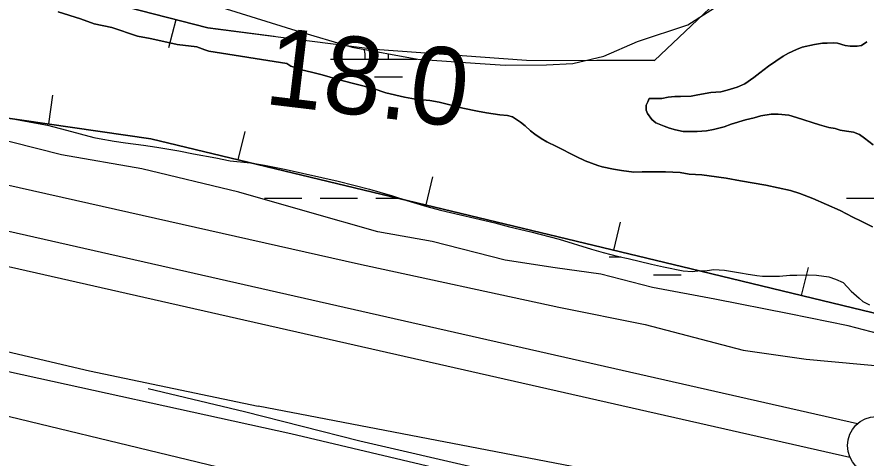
# Model space of a CAD drawing. Extents: x 3445503 to 3483459, y 540493 to 566012.
# Drawn here: x 3466724 to 3467456, y 547752 to 548133 of the extents above; entities that cross this region are included whole.
import ezdxf

# ---------------------------------------------------------------- set-up
doc = ezdxf.new("R2010")
doc.units = 0
for name, color, linetype in [('V-BORW-LINE', 7, 'Continuous'), ('V-LEVE-TOET', 7, 'Continuous'), ('V-RIVR-RANG', 7, 'Continuous'), ('V-ROAD-CNTR', 7, 'Continuous'), ('V-SITE-VEGE', 7, 'Continuous'), ('V-SURV-LINE', 7, 'Continuous'), ('V-TOPO-SHOR', 7, 'Continuous'), ('V-WETL-SWMP', 7, 'Continuous')]:
    doc.layers.add(name, color=color, linetype=linetype)

msp = doc.modelspace()

# ---------------------------------------------------------------- linework, layer by layer
at = {"layer": 'V-BORW-LINE'}
for p, q in [((3466860.67, 548130.63), (3466854.45, 548106.42)), ((3466751.18, 548040.66), (3466754.76, 548065.4)), ((3466914.71, 548009.74), (3466920.56, 548034.05)), ((3467076.67, 547970.72), (3467082.53, 547995.02)), ((3467238.64, 547931.69), (3467244.49, 547955.99)), ((3467400.58, 547892.57), (3467406.46, 547916.87))]:
    msp.add_line(p, q, dxfattribs=at)
for points in [[(3468438.64, 548457.13), (3468325.16, 548391.76), (3468308.19, 548374.85), (3468127.69, 548173.83), (3467880.55, 548016.83), (3467765.45, 547928.77), (3467664.22, 547914.14), (3467531.26, 547860.94), (3467305.33, 547915.62), (3466839.35, 548027.9), (3466570.66, 548066.77), (3466392.05, 548115.36), (3466352.92, 548153.05), (3466377.25, 548229.95), (3466448.28, 548236.57), (3466888.5, 548123.48), (3467032.37, 548105.24), (3467163.25, 548095.66), (3467273.73, 548095.38), (3467363.81, 548180.97), (3467464.68, 548395.31), (3467500.46, 548530.34)], [(3467500.46, 548530.34), (3467464.68, 548395.31), (3467363.81, 548180.97), (3467273.73, 548095.38), (3467223.88, 548095.51)], [(3466945.74, 548116.22), (3466888.5, 548123.48), (3466448.28, 548236.57), (3466377.25, 548229.95), (3466352.92, 548153.05), (3466392.05, 548115.36), (3466570.66, 548066.77), (3466839.35, 548027.9), (3467305.33, 547915.62), (3467531.26, 547860.94), (3467664.22, 547914.14), (3467765.45, 547928.77), (3467880.55, 548016.83), (3468127.69, 548173.83), (3468308.19, 548374.85), (3468325.16, 548391.76), (3468438.64, 548457.13)]]:
    msp.add_lwpolyline(points, dxfattribs=at)
at = {"layer": 'V-LEVE-TOET'}
for p, q in [((3467191.13, 547882.55), (3467265.57, 547867.42)), ((3467264.42, 547733.21), (3466931.91, 547797.1))]:
    msp.add_line(p, q, dxfattribs=at)
for points in [[(3463625.4, 548510.52), (3463879.45, 548460.48), (3464283.97, 548384.2), (3464566.68, 548329.04), (3464919.1, 548257.15), (3465255.26, 548180.67), (3465666.34, 548084.21), (3466046.8, 547998.09), (3466168.63, 547968.5), (3466187.53, 547962.05), (3466198.64, 547960.73), (3466216.23, 547956.22), (3466231.87, 547950.41), (3466440.99, 547902.19), (3466456.62, 547900.94), (3466471.09, 547904.07), (3466495.82, 547905.44), (3466511.47, 547899.63), (3466526.46, 547894.46), (3466580.54, 547875.74), (3466786.41, 547827.52), (3466931.91, 547797.1)], [(3466239.94, 548099.01), (3466255.55, 548099.06), (3466271.79, 548101.05), (3466281.46, 548101.58), (3466296.43, 548098.38), (3466304.25, 548091.9), (3466314.67, 548082.83), (3466329.01, 548070.52), (3466353.74, 548060.19), (3466439.59, 548048.74), (3466667.91, 547998.7), (3467018.53, 547919.77), (3467191.13, 547882.55)], [(3467265.57, 547867.42), (3467350.34, 547845.49), (3467404.65, 547837.53), (3467476.39, 547830.99), (3467540.26, 547839.24), (3467631.14, 547861.28), (3467757.43, 547897.15), (3467814.82, 547907.94), (3467904.01, 547898.96), (3468000.4, 547878.41), (3468125.85, 547856.81), (3468284.94, 547829.01), (3468425.95, 547799.77), (3468561.75, 547776.95)]]:
    msp.add_lwpolyline(points, dxfattribs=at)
at = {"layer": 'V-ROAD-CNTR'}
msp.add_lwpolyline([(3467429.27, 547661.99), (3466959.96, 547773.27), (3466692.46, 547831.73), (3466423.75, 547891.6), (3466048.95, 547982.59), (3465661.75, 548072.47), (3465278.62, 548161.45), (3464962.53, 548231.94), (3464746.47, 548279.35), (3464560.38, 548315.91), (3464262.6, 548372.56), (3464037.77, 548415.32), (3463794.35, 548459.28)], dxfattribs=at)
at = {"layer": 'V-SITE-VEGE'}
for points in [[(3466759.25, 548137.49), (3466778.51, 548131.24), (3466790.47, 548127.14), (3466805.51, 548123.95), (3466827.65, 548116.39), (3466838.71, 548114.27), (3466855.52, 548110.65), (3466861.94, 548109.15), (3466878.96, 548107.08), (3466885.82, 548104.49), (3466889.36, 548103.41), (3466956.58, 548092.68), (3466960.13, 548090.5), (3466969.21, 548087.26), (3466977.84, 548085.34), (3466986.91, 548082.99), (3467002.84, 548078.47), (3467031.17, 548071.19), (3467042.01, 548067.52), (3467057.95, 548063.68), (3467067.67, 548061.99), (3467079.83, 548060.98), (3467088.01, 548059.5), (3467108.37, 548054.36), (3467120.97, 548051.81), (3467128.71, 548050.32), (3467140.21, 548048.65)], [(3467418.62, 548110.26), (3467422.59, 548110.29), (3467428.11, 548110.55), (3467431.64, 548110.36), (3467438.28, 548108.43), (3467442.48, 548107.8), (3467448.67, 548107.85), (3467452.42, 548108.32), (3467456.81, 548111.45)], [(3467462.37, 548022.5), (3467454.82, 548028.4), (3467450.6, 548031.46), (3467445.5, 548033.62), (3467439.31, 548034.46), (3467434.01, 548035.3), (3467429.58, 548036.59), (3467424.27, 548037.65), (3467416.08, 548039.8), (3467396.38, 548046.27), (3467389.74, 548048.2), (3467380.46, 548049.23), (3467374.5, 548048.96), (3467365.45, 548047.57), (3467359.73, 548045.97), (3467352.23, 548044.15), (3467339.9, 548040.52), (3467333.95, 548038.26), (3467324.7, 548035.76), (3467318.74, 548034.83), (3467310.58, 548034.1), (3467298.43, 548034.01), (3467291.8, 548035.5), (3467286.71, 548037), (3467282.05, 548038.73), (3467274.97, 548041.55), (3467271.41, 548044.61), (3467267.61, 548049.66), (3467266.49, 548052.52), (3467266.68, 548056.72), (3467267.98, 548059.6), (3467269.06, 548062.48), (3467280.1, 548062.57), (3467285.61, 548063.71), (3467291.35, 548064.2), (3467296.2, 548064.24), (3467305.26, 548064.53), (3467311.21, 548065.9), (3467322.46, 548067.76), (3467330.84, 548068.49), (3467336.57, 548069.86), (3467345.16, 548072.35), (3467351.54, 548075.28), (3467359.45, 548080.64), (3467364.5, 548084.66), (3467372.18, 548090.46), (3467384.7, 548099.17), (3467389.31, 548101.85), (3467396.13, 548105), (3467401.2, 548106.81), (3467411.78, 548109.1), (3467418.62, 548110.26)], [(3467140.21, 548048.65), (3467146.84, 548048.04), (3467151.27, 548046.75), (3467158.15, 548042.17), (3467162.15, 548039.11), (3467166.82, 548034.73), (3467170.38, 548031.88), (3467175.93, 548027.95), (3467180.81, 548025.12), (3467189.23, 548021.22), (3467206.08, 548012.52), (3467214.06, 548008.83), (3467224.91, 548004.72), (3467228.45, 548003.64), (3467238.41, 548001.51), (3467245.26, 548000.46), (3467255.87, 547999), (3467263.16, 547999.28), (3467283.25, 547999.44), (3467295.84, 547998.65), (3467303.58, 547997.39), (3467314.63, 547996.59), (3467320.82, 547995.98), (3467335.63, 547993.89), (3467347.79, 547991.56), (3467369.68, 547987.75), (3467390.92, 547983.07), (3467399.11, 547980.7), (3467410.41, 547976.38), (3467433.89, 547965.96), (3467444.76, 547960.08), (3467452.07, 547956.83), (3467461.83, 547951.83)]]:
    msp.add_lwpolyline(points, dxfattribs=at)
at = {"layer": 'V-SURV-LINE'}
for points in [[(3464898.16, 548360.71), (3467448.99, 547782.09)], [(3464898.16, 548360.71), (3467448.99, 547782.09)], [(3467442.37, 547752.83), (3464891.54, 548331.45)], [(3467442.37, 547752.83), (3464891.54, 548331.45)]]:
    msp.add_lwpolyline(points, dxfattribs=at)
msp.add_circle((3467465.17, 547763.04), 25, dxfattribs=at)
at = {"layer": 'V-TOPO-SHOR'}
for points in [[(3466837.05, 547812.15), (3466920.16, 547792.48), (3467019.43, 547767.09), (3467125.26, 547742.76), (3467222.61, 547721.92), (3467345.42, 547691.85), (3467407.07, 547678.44), (3467444.81, 547670.95), (3467474.09, 547667.75), (3467513.6, 547665.51), (3467532.37, 547665.84), (3467570.83, 547670.98), (3467624.58, 547683.47), (3467711.67, 547707.74), (3467762.98, 547720.3), (3467804.74, 547726.56), (3467844.69, 547725.95)], [(3466708.58, 547790.05), (3467144.54, 547684.69), (3467152.42, 547655.89), (3467244.88, 547277.57), (3467285.14, 547061.95), (3467286.45, 547056.94)]]:
    msp.add_lwpolyline(points, dxfattribs=at)
at = {"layer": 'V-WETL-SWMP'}
for p, q in [((3466994.27, 548096.63), (3467068.59, 548096.63)), ((3467044.27, 548096.63), (3467044.27, 548101.18)), ((3467032.27, 548081.2), (3467056.27, 548081.2)), ((3466937.43, 547976.56), (3466969.43, 547976.56)), ((3466985.43, 547976.56), (3467017.43, 547976.56)), ((3467033.43, 547976.56), (3467053.79, 547976.56)), ((3467439.34, 547976.56), (3467471.34, 547976.56)), ((3467234.74, 547925.82), (3467244.63, 547925.82)), ((3467272.74, 547910.39), (3467296.74, 547910.39))]:
    msp.add_line(p, q, dxfattribs=at)
for points in [[(3466708.69, 548189.72), (3466767.25, 548177.15), (3466808.28, 548166.13), (3466851.7, 548156.3), (3466904.29, 548140.14), (3466964.46, 548121.21), (3467013.06, 548107.02), (3467069.62, 548096.44), (3467119, 548093), (3467144.87, 548091.48), (3467180.7, 548091.58), (3467203.39, 548092.85), (3467230.04, 548099.29), (3467259.06, 548111.72), (3467302.41, 548126.18), (3467332.61, 548145.37), (3467352.45, 548165.33), (3467373.87, 548192.47), (3467387.75, 548212.01), (3467398.98, 548240.97), (3467428.32, 548331.77), (3467468.9, 548450.33)], [(3467120.97, 548051.81), (3467108.37, 548054.36), (3467088.01, 548059.5), (3467079.83, 548060.98), (3467067.67, 548061.99), (3467057.95, 548063.68), (3467042.02, 548067.52), (3467031.17, 548071.19), (3467002.84, 548078.47), (3466986.91, 548082.99), (3466977.84, 548085.34), (3466969.21, 548087.26), (3466960.13, 548090.5), (3466956.58, 548092.68), (3466889.37, 548103.41), (3466885.82, 548104.49), (3466878.96, 548107.08), (3466861.94, 548109.16), (3466855.52, 548110.65), (3466838.71, 548114.27), (3466827.65, 548116.39), (3466805.51, 548123.95), (3466790.47, 548127.14), (3466778.51, 548131.24), (3466759.25, 548137.49)], [(3467456.81, 548111.44), (3467452.42, 548108.32), (3467448.67, 548107.85), (3467442.48, 548107.8), (3467438.28, 548108.43), (3467431.64, 548110.36), (3467428.11, 548110.55), (3467422.59, 548110.29), (3467418.62, 548110.26), (3467411.78, 548109.1), (3467401.2, 548106.81), (3467396.14, 548105), (3467389.31, 548101.85), (3467384.7, 548099.17), (3467372.18, 548090.46), (3467364.5, 548084.66), (3467359.45, 548080.64), (3467351.54, 548075.28), (3467345.16, 548072.36), (3467336.57, 548069.86), (3467330.84, 548068.49), (3467322.46, 548067.76), (3467311.21, 548065.9), (3467305.26, 548064.53), (3467296.21, 548064.24), (3467291.35, 548064.2), (3467285.61, 548063.71), (3467280.1, 548062.57), (3467269.06, 548062.48), (3467267.98, 548059.6), (3467266.68, 548056.72), (3467266.49, 548052.52), (3467267.61, 548049.66), (3467271.41, 548044.61), (3467274.97, 548041.55), (3467282.05, 548038.73), (3467286.71, 548037), (3467291.8, 548035.5), (3467298.43, 548034.01), (3467310.58, 548034.1), (3467318.74, 548034.83), (3467324.7, 548035.76), (3467333.95, 548038.26), (3467339.9, 548040.52), (3467352.23, 548044.15), (3467359.73, 548045.97), (3467365.45, 548047.57), (3467374.5, 548048.96), (3467380.46, 548049.23), (3467389.74, 548048.2), (3467396.38, 548046.26), (3467416.08, 548039.8), (3467424.27, 548037.65), (3467429.58, 548036.59), (3467434.01, 548035.3), (3467439.31, 548034.46), (3467445.5, 548033.62), (3467450.6, 548031.46), (3467454.82, 548028.4), (3467462.37, 548022.5)], [(3466722.01, 548044.67), (3466738.81, 548041.71), (3466750.09, 548039.59), (3466766.47, 548035.31), (3466790.15, 548028.87), (3466794.57, 548028.02)], [(3467180.81, 548025.12), (3467175.93, 548027.95), (3467170.37, 548031.89), (3467166.82, 548034.73), (3467162.15, 548039.11), (3467158.15, 548042.17), (3467151.27, 548046.75), (3467146.84, 548048.04), (3467140.21, 548048.65), (3467128.71, 548050.32), (3467120.97, 548051.81)], [(3467389.92, 547876.84), (3467325.79, 547889.39), (3467272.02, 547899.58), (3467227.41, 547910.99), (3467187.98, 547916.45), (3467144.97, 547923.09), (3467082.03, 547939.23), (3467035.03, 547947.45), (3466974.47, 547964.79), (3466915.11, 547981.73), (3466831.45, 548001.79), (3466762.15, 548013.93), (3466675.7, 548035.97)], [(3466794.57, 548028.02), (3466807.61, 548025.92), (3466817.34, 548024.23), (3466833.04, 548022.36), (3466844.53, 548020.69), (3466863.33, 548017.53), (3466876.15, 548014.98), (3466895.17, 548011.38), (3466907.78, 548008.82), (3466925.24, 548006.98), (3466937.4, 548005.09), (3466955.98, 548001.26), (3467000.89, 547991.24), (3467027.88, 547984.38), (3467047.58, 547978.58), (3467060.2, 547974.48), (3467077.46, 547969.32), (3467089.19, 547966.1), (3467136.09, 547955.21), (3467148.71, 547951.78), (3467167.07, 547947.51), (3467191.63, 547941.3), (3467219.52, 547932.46), (3467229.48, 547929.67), (3467242.54, 547926.24), (3467250.94, 547924.54), (3467271.07, 547919.62), (3467281.47, 547917.28), (3467298.5, 547913.88), (3467306.23, 547913.28), (3467311.09, 547913.76), (3467319.04, 547914.26), (3467324.99, 547914.97), (3467334.05, 547914.38), (3467349.75, 547911.86), (3467352.85, 547911.22), (3467361.91, 547909.74), (3467366.99, 547909.34), (3467375.6, 547909.19), (3467381.57, 547909.24), (3467390.62, 547909.97), (3467396.58, 547910.24), (3467406.51, 547910.32), (3467413.36, 547910.15), (3467424.19, 547908.69), (3467429.95, 547906.75), (3467436.37, 547903.71), (3467443.5, 547896.26), (3467450.17, 547890.13), (3467453.51, 547887.51), (3467459.27, 547884.46)], [(3467461.83, 547951.83), (3467452.07, 547956.83), (3467444.76, 547960.09), (3467433.89, 547965.96), (3467410.4, 547976.38), (3467399.11, 547980.7), (3467390.92, 547983.07), (3467369.68, 547987.76), (3467347.79, 547991.56), (3467335.63, 547993.89), (3467320.82, 547995.98), (3467314.63, 547996.59), (3467303.58, 547997.39), (3467295.84, 547998.65), (3467283.25, 547999.44), (3467263.16, 547999.28), (3467255.87, 547999), (3467245.26, 548000.46), (3467238.41, 548001.51), (3467228.45, 548003.64), (3467224.91, 548004.71), (3467214.06, 548008.82), (3467206.08, 548012.52), (3467189.23, 548021.21), (3467180.81, 548025.12)], [(3468468.12, 547816.81), (3468422.17, 547827.12), (3468378.59, 547836.67), (3468286.72, 547852.15), (3468141.41, 547874.73), (3468028.12, 547897.95), (3467972.24, 547913.33), (3467932.24, 547919.73), (3467906.89, 547925.46), (3467851.48, 547931.75), (3467811.17, 547928.26), (3467779.57, 547922.87), (3467738.9, 547915.04), (3467695.07, 547906.38), (3467639.82, 547892.1), (3467595.65, 547876.33), (3467551.5, 547858.98), (3467522.68, 547852.42), (3467493.81, 547852.59), (3467440.71, 547866.4), (3467389.92, 547876.84)]]:
    msp.add_lwpolyline(points, dxfattribs=at)
for centre, start, end in [((3466989.03, 548097.11), 359.22818, 13.10102), ((3467099.51, 548097.11), 179.45679, 180.77183)]:
    msp.add_arc(centre, 35.25, start, end, dxfattribs=at)

# ---------------------------------------------------------------- texts
at = {"layer": 'V-RIVR-RANG'}
msp.add_text('18.0', height=67, rotation=353.17833, dxfattribs=at).set_placement((3466935.97, 548058.14))

doc.saveas('drawing.dxf')
